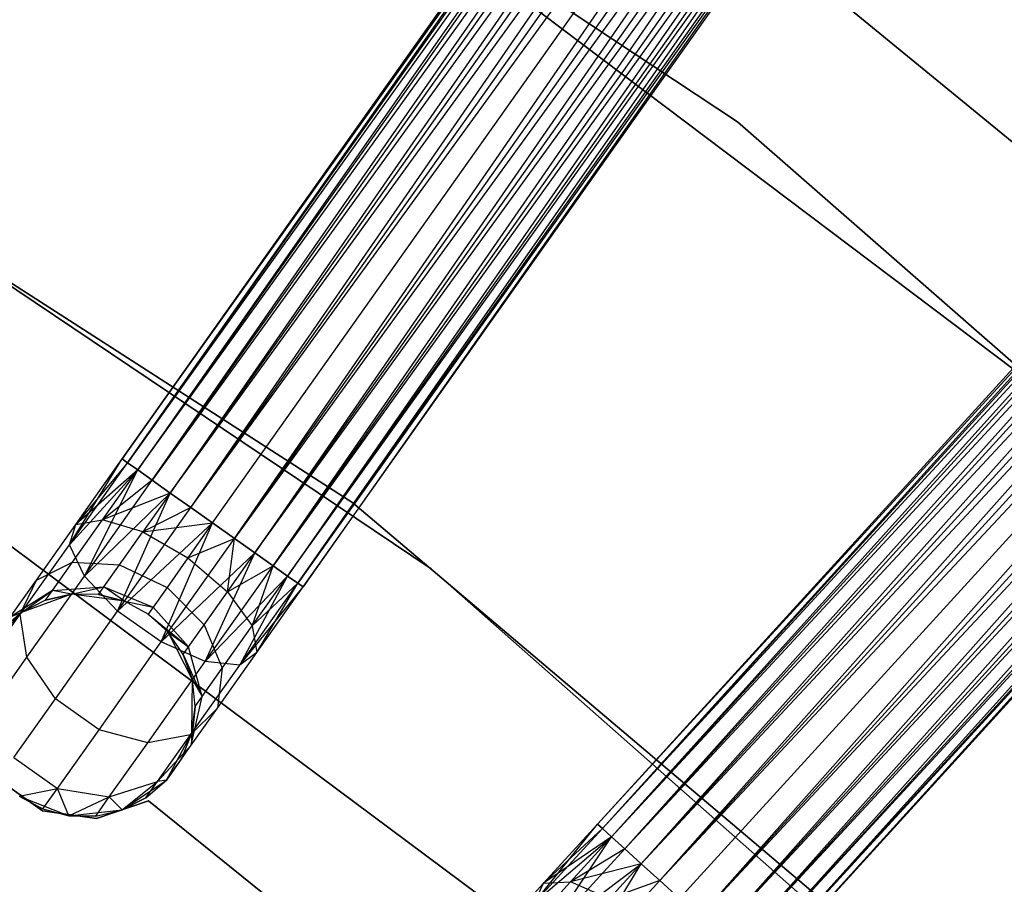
# Model space of a CAD drawing. Extents: x -91 to 92, y -91 to 92.
# Tile 287 of 319: x 23.69 to 32.51, y 32.78 to 40.53. Entities that reach past the tile are written whole.
import ezdxf

# ---------------------------------------------------------------- set-up
doc = ezdxf.new("R2010")
doc.units = 0
doc.header["$LTSCALE"] = 25.4
doc.layers.get('0').update_dxf_attribs({"linetype": 'CONTINUOUS'})

# ---------------------------------------------------------------- blocks, each defined once
blk = doc.blocks.new('NL2500012258_STL_2')
at = {"color": 0}
for p, q in [((127.9733, 51.8787, 177.3795), (116.8512, 36.1669, 177.6205)), ((116.8512, 36.1669, 177.3795), (127.9733, 51.8787, 177.3795)), ((127.9733, 51.8787, 177.3795), (116.8512, 36.1669, 177.6205)), ((116.8512, 36.1669, 177.3795), (127.9733, 51.8787, 177.3795)), ((116.8512, 36.1669, 177.6205), (128.0204, 51.8454, 177.8546)), ((116.8512, 36.1669, 177.6205), (128.0204, 51.8454, 177.8546)), ((116.8982, 36.1336, 177.1454), (127.9733, 51.8787, 177.3795)), ((116.8982, 36.1336, 177.1454), (127.9733, 51.8787, 177.3795)), ((116.8982, 36.1336, 177.8546), (128.0204, 51.8454, 177.8546)), ((116.8982, 36.1336, 177.8546), (128.0204, 51.8454, 177.8546)), ((128.0204, 51.8454, 177.8546), (116.9897, 36.0689, 178.0681)), ((128.0204, 51.8454, 177.8546), (116.9897, 36.0689, 178.0681)), ((128.1118, 51.7807, 176.9319), (116.8982, 36.1336, 177.1454)), ((128.1118, 51.7807, 176.9319), (116.8982, 36.1336, 177.1454)), ((116.9897, 36.0689, 176.9319), (128.1118, 51.7807, 176.9319)), ((116.9897, 36.0689, 176.9319), (128.1118, 51.7807, 176.9319)), ((117.1202, 35.9765, 176.7515), (128.1118, 51.7807, 176.9319)), ((117.1202, 35.9765, 176.7515), (128.1118, 51.7807, 176.9319)), ((116.9897, 36.0689, 178.0681), (128.2423, 51.6883, 178.2485)), ((116.9897, 36.0689, 178.0681), (128.2423, 51.6883, 178.2485)), ((117.1202, 35.9765, 178.2485), (128.2423, 51.6883, 178.2485)), ((117.1202, 35.9765, 178.2485), (128.2423, 51.6883, 178.2485)), ((128.2423, 51.6883, 178.2485), (117.2821, 35.8619, 178.3855)), ((128.2423, 51.6883, 178.2485), (117.2821, 35.8619, 178.3855)), ((128.4043, 51.5737, 176.6145), (117.1202, 35.9765, 176.7515)), ((128.4043, 51.5737, 176.6145), (117.1202, 35.9765, 176.7515)), ((117.2821, 35.8619, 176.6145), (128.4043, 51.5737, 176.6145)), ((117.2821, 35.8619, 176.6145), (128.4043, 51.5737, 176.6145)), ((117.4661, 35.7316, 176.5291), (128.4043, 51.5737, 176.6145)), ((117.4661, 35.7316, 176.5291), (128.4043, 51.5737, 176.6145)), ((117.2821, 35.8619, 178.3855), (128.5882, 51.4434, 178.4709)), ((117.2821, 35.8619, 178.3855), (128.5882, 51.4434, 178.4709)), ((117.4661, 35.7316, 178.4709), (128.5882, 51.4434, 178.4709)), ((117.4661, 35.7316, 178.4709), (128.5882, 51.4434, 178.4709)), ((117.4661, 35.7316, 176.5291), (128.7836, 51.3052, 176.5)), ((117.4661, 35.7316, 176.5291), (128.7836, 51.3052, 176.5)), ((117.6614, 35.5934, 178.5), (128.7836, 51.3052, 178.5)), ((117.6614, 35.5934, 178.5), (128.7836, 51.3052, 178.5)), ((117.6614, 35.5934, 176.5), (128.7836, 51.3052, 176.5)), ((117.6614, 35.5934, 176.5), (128.7836, 51.3052, 176.5)), ((117.8567, 35.4551, 176.5291), (128.7836, 51.3052, 176.5)), ((117.8567, 35.4551, 176.5291), (128.7836, 51.3052, 176.5)), ((117.8567, 35.4551, 178.4709), (128.9789, 51.1669, 178.4709)), ((117.8567, 35.4551, 178.4709), (128.9789, 51.1669, 178.4709)), ((128.9789, 51.1669, 178.4709), (118.0407, 35.3249, 178.3855)), ((128.9789, 51.1669, 178.4709), (118.0407, 35.3249, 178.3855)), ((129.1629, 51.0366, 176.6145), (117.8567, 35.4551, 176.5291)), ((129.1629, 51.0366, 176.6145), (117.8567, 35.4551, 176.5291)), ((118.0407, 35.3249, 176.6145), (129.1629, 51.0366, 176.6145)), ((118.0407, 35.3249, 176.6145), (129.1629, 51.0366, 176.6145)), ((118.2026, 35.2102, 176.7515), (129.1629, 51.0366, 176.6145)), ((118.2026, 35.2102, 176.7515), (129.1629, 51.0366, 176.6145)), ((118.0407, 35.3249, 178.3855), (129.3248, 50.922, 178.2485)), ((118.0407, 35.3249, 178.3855), (129.3248, 50.922, 178.2485)), ((118.2026, 35.2102, 178.2485), (129.3248, 50.922, 178.2485)), ((118.2026, 35.2102, 178.2485), (129.3248, 50.922, 178.2485)), ((129.3248, 50.922, 178.2485), (118.3331, 35.1179, 178.0681)), ((129.3248, 50.922, 178.2485), (118.3331, 35.1179, 178.0681)), ((129.4553, 50.8297, 176.9319), (118.2026, 35.2102, 176.7515)), ((129.4553, 50.8297, 176.9319), (118.2026, 35.2102, 176.7515)), ((118.3331, 35.1179, 176.9319), (129.4553, 50.8297, 176.9319)), ((118.3331, 35.1179, 176.9319), (129.4553, 50.8297, 176.9319)), ((118.4246, 35.0531, 177.1454), (129.4553, 50.8297, 176.9319)), ((118.4246, 35.0531, 177.1454), (129.4553, 50.8297, 176.9319)), ((118.3331, 35.1179, 178.0681), (129.5467, 50.7649, 177.8546)), ((118.3331, 35.1179, 178.0681), (129.5467, 50.7649, 177.8546)), ((118.4246, 35.0531, 177.8546), (129.5467, 50.7649, 177.8546)), ((118.4246, 35.0531, 177.8546), (129.5467, 50.7649, 177.8546)), ((129.5467, 50.7649, 177.8546), (118.4716, 35.0198, 177.6205)), ((129.5467, 50.7649, 177.8546), (118.4716, 35.0198, 177.6205)), ((129.5938, 50.7316, 177.3795), (118.4246, 35.0531, 177.1454)), ((129.5938, 50.7316, 177.3795), (118.4246, 35.0531, 177.1454)), ((118.4716, 35.0198, 177.3795), (129.5938, 50.7316, 177.3795)), ((118.4716, 35.0198, 177.6205), (129.5938, 50.7316, 177.3795)), ((118.4716, 35.0198, 177.6205), (129.5938, 50.7316, 177.3795)), ((118.4716, 35.0198, 177.3795), (129.5938, 50.7316, 177.3795)), ((134.0802, 47.1214, 177.3795), (121.1115, 32.8955, 177.6205)), ((121.1115, 32.8955, 177.3795), (134.0802, 47.1214, 177.3795)), ((134.0802, 47.1214, 177.3795), (121.1115, 32.8955, 177.6205)), ((121.1115, 32.8955, 177.3795), (134.0802, 47.1214, 177.3795)), ((121.1115, 32.8955, 177.6205), (134.1228, 47.0825, 177.8546)), ((121.1115, 32.8955, 177.6205), (134.1228, 47.0825, 177.8546)), ((121.1542, 32.8566, 177.1454), (134.0802, 47.1214, 177.3795)), ((121.1542, 32.8566, 177.1454), (134.0802, 47.1214, 177.3795)), ((121.1542, 32.8566, 177.8546), (134.1228, 47.0825, 177.8546)), ((121.1542, 32.8566, 177.8546), (134.1228, 47.0825, 177.8546)), ((134.1228, 47.0825, 177.8546), (121.237, 32.7812, 178.0681)), ((134.1228, 47.0825, 177.8546), (121.237, 32.7812, 178.0681)), ((134.2056, 47.0071, 176.9319), (121.1542, 32.8566, 177.1454)), ((134.2056, 47.0071, 176.9319), (121.1542, 32.8566, 177.1454)), ((121.237, 32.7812, 176.9319), (134.2056, 47.0071, 176.9319)), ((121.237, 32.7812, 176.9319), (134.2056, 47.0071, 176.9319)), ((121.3551, 32.6735, 176.7515), (134.2056, 47.0071, 176.9319)), ((121.3551, 32.6735, 176.7515), (134.2056, 47.0071, 176.9319)), ((121.237, 32.7812, 178.0681), (134.3237, 46.8994, 178.2485)), ((121.237, 32.7812, 178.0681), (134.3237, 46.8994, 178.2485)), ((121.3551, 32.6735, 178.2485), (134.3237, 46.8994, 178.2485)), ((121.3551, 32.6735, 178.2485), (134.3237, 46.8994, 178.2485)), ((134.3237, 46.8994, 178.2485), (121.5017, 32.5398, 178.3855)), ((134.3237, 46.8994, 178.2485), (121.5017, 32.5398, 178.3855)), ((134.4704, 46.7657, 176.6145), (121.3551, 32.6735, 176.7515)), ((134.4704, 46.7657, 176.6145), (121.3551, 32.6735, 176.7515)), ((121.5017, 32.5398, 176.6145), (134.4704, 46.7657, 176.6145)), ((121.5017, 32.5398, 176.6145), (134.4704, 46.7657, 176.6145)), ((121.6683, 32.3879, 176.5291), (134.4704, 46.7657, 176.6145)), ((121.6683, 32.3879, 176.5291), (134.4704, 46.7657, 176.6145)), ((121.5017, 32.5398, 178.3855), (134.6369, 46.6139, 178.4709)), ((121.5017, 32.5398, 178.3855), (134.6369, 46.6139, 178.4709)), ((121.6683, 32.3879, 178.4709), (134.6369, 46.6139, 178.4709)), ((121.6683, 32.3879, 178.4709), (134.6369, 46.6139, 178.4709)), ((121.6683, 32.3879, 176.5291), (134.8138, 46.4526, 176.5)), ((121.6683, 32.3879, 176.5291), (134.8138, 46.4526, 176.5)), ((121.8452, 32.2267, 178.5), (134.8138, 46.4526, 178.5)), ((121.8452, 32.2267, 178.5), (134.8138, 46.4526, 178.5)), ((121.8452, 32.2267, 176.5), (134.8138, 46.4526, 176.5)), ((121.8452, 32.2267, 176.5), (134.8138, 46.4526, 176.5)), ((122.022, 32.0655, 176.5291), (134.8138, 46.4526, 176.5)), ((122.022, 32.0655, 176.5291), (134.8138, 46.4526, 176.5)), ((122.022, 32.0655, 178.4709), (134.9907, 46.2914, 178.4709)), ((122.022, 32.0655, 178.4709), (134.9907, 46.2914, 178.4709)), ((134.9907, 46.2914, 178.4709), (122.1886, 31.9136, 178.3855)), ((134.9907, 46.2914, 178.4709), (122.1886, 31.9136, 178.3855)), ((135.1572, 46.1395, 176.6145), (122.022, 32.0655, 176.5291)), ((135.1572, 46.1395, 176.6145), (122.022, 32.0655, 176.5291)), ((122.1886, 31.9136, 176.6145), (135.1572, 46.1395, 176.6145)), ((122.1886, 31.9136, 176.6145), (135.1572, 46.1395, 176.6145)), ((122.3352, 31.78, 176.7515), (135.1572, 46.1395, 176.6145)), ((122.3352, 31.78, 176.7515), (135.1572, 46.1395, 176.6145)), ((122.1886, 31.9136, 178.3855), (135.3038, 46.0059, 178.2485)), ((122.1886, 31.9136, 178.3855), (135.3038, 46.0059, 178.2485)), ((122.3352, 31.78, 178.2485), (135.3038, 46.0059, 178.2485)), ((122.3352, 31.78, 178.2485), (135.3038, 46.0059, 178.2485)), ((135.3038, 46.0059, 178.2485), (122.4533, 31.6723, 178.0681)), ((135.3038, 46.0059, 178.2485), (122.4533, 31.6723, 178.0681)), ((135.422, 45.8982, 176.9319), (122.3352, 31.78, 176.7515)), ((135.422, 45.8982, 176.9319), (122.3352, 31.78, 176.7515)), ((122.4533, 31.6723, 176.9319), (135.422, 45.8982, 176.9319)), ((122.4533, 31.6723, 176.9319), (135.422, 45.8982, 176.9319)), ((122.5361, 31.5968, 177.1454), (135.422, 45.8982, 176.9319)), ((122.5361, 31.5968, 177.1454), (135.422, 45.8982, 176.9319)), ((122.4533, 31.6723, 178.0681), (135.5048, 45.8227, 177.8546)), ((122.4533, 31.6723, 178.0681), (135.5048, 45.8227, 177.8546)), ((122.5361, 31.5968, 177.8546), (135.5048, 45.8227, 177.8546)), ((122.5361, 31.5968, 177.8546), (135.5048, 45.8227, 177.8546)), ((135.5048, 45.8227, 177.8546), (122.5788, 31.5579, 177.6205)), ((135.5048, 45.8227, 177.8546), (122.5788, 31.5579, 177.6205)), ((135.5474, 45.7838, 177.3795), (122.5361, 31.5968, 177.1454)), ((135.5474, 45.7838, 177.3795), (122.5361, 31.5968, 177.1454)), ((122.5788, 31.5579, 177.3795), (135.5474, 45.7838, 177.3795)), ((122.5788, 31.5579, 177.6205), (135.5474, 45.7838, 177.3795)), ((122.5788, 31.5579, 177.6205), (135.5474, 45.7838, 177.3795)), ((122.5788, 31.5579, 177.3795), (135.5474, 45.7838, 177.3795)), ((122.3652, 39.1887, 20), (116.8742, 42.8248, 20)), ((116.8742, 42.8248, 26.5), (122.3652, 39.1887, 26.5)), ((116.8742, 42.8248, 26.5), (122.3652, 39.1887, 26.5)), ((122.3652, 39.1887, 20), (116.8742, 42.8248, 20)), ((122.0234, 41.3062, 20), (127.1629, 37.0941, 20)), ((127.1629, 37.0941, 26.5), (122.0234, 41.3062, 26.5)), ((122.0234, 41.3062, 20), (127.1629, 37.0941, 20)), ((127.1629, 37.0941, 26.5), (122.0234, 41.3062, 26.5)), ((124.8536, 36.9594, 19), (119.1262, 41.2818, 19)), ((119.1262, 41.2818, 20), (124.8536, 36.9594, 20)), ((119.1262, 41.2818, 20), (124.8536, 36.9594, 20)), ((124.8536, 36.9594, 19), (119.1262, 41.2818, 19)), ((127.3225, 34.8532, 20), (122.3652, 39.1887, 20)), ((122.3652, 39.1887, 26.5), (127.3225, 34.8532, 26.5)), ((122.3652, 39.1887, 26.5), (127.3225, 34.8532, 26.5)), ((122.3652, 39.1887, 26.5), (122.3652, 39.1887, 20)), ((127.3225, 34.8532, 20), (122.3652, 39.1887, 20)), ((122.3652, 39.1887, 26.5), (122.3652, 39.1887, 20)), ((118.918, 35.7749, 186), (114.0213, 38.9221, 186)), ((114.0213, 38.9221, 187), (118.918, 35.7749, 187)), ((118.918, 35.7749, 186), (114.0213, 38.9221, 186)), ((114.0213, 38.9221, 187), (118.918, 35.7749, 187)), ((119.6193, 35.1824, 186), (114.7939, 38.4262, 186)), ((114.7939, 38.4262, 178.5), (119.6193, 35.1824, 178.5)), ((119.6193, 35.1824, 186), (114.7939, 38.4262, 186)), ((114.7939, 38.4262, 178.5), (119.6193, 35.1824, 178.5)), ((116.3776, 35.3981, 177.3246), (116.8512, 36.1669, 177.3795)), ((116.3776, 35.3981, 177.3246), (116.8512, 36.1669, 177.3795)), ((116.3776, 35.3981, 177.3246), (116.8982, 36.1336, 177.1454)), ((116.3776, 35.3981, 177.3246), (116.8982, 36.1336, 177.1454)), ((116.4356, 35.5799, 177.7636), (116.8512, 36.1669, 177.3795)), ((116.4356, 35.5799, 177.7636), (116.8512, 36.1669, 177.6205)), ((116.4356, 35.5799, 177.7636), (116.8512, 36.1669, 177.3795)), ((116.4356, 35.5799, 177.7636), (116.8512, 36.1669, 177.6205)), ((116.8982, 36.1336, 177.8546), (116.4356, 35.5799, 177.7636)), ((116.8982, 36.1336, 177.8546), (116.4356, 35.5799, 177.7636)), ((116.8512, 36.1669, 177.3795), (116.8982, 36.1336, 177.1454)), ((116.8982, 36.1336, 177.8546), (116.8512, 36.1669, 177.6205)), ((116.8982, 36.1336, 177.8546), (116.8512, 36.1669, 177.6205)), ((116.8512, 36.1669, 177.3795), (116.8982, 36.1336, 177.1454)), ((116.8982, 36.1336, 177.1454), (116.9897, 36.0689, 176.9319)), ((116.9897, 36.0689, 178.0681), (116.8982, 36.1336, 177.8546)), ((116.9897, 36.0689, 178.0681), (116.8982, 36.1336, 177.8546)), ((116.8982, 36.1336, 177.1454), (116.9897, 36.0689, 176.9319)), ((116.3776, 35.3981, 177.3246), (116.9897, 36.0689, 176.9319)), ((116.3776, 35.3981, 177.3246), (116.9897, 36.0689, 176.9319)), ((116.9897, 36.0689, 178.0681), (116.4356, 35.5799, 177.7636)), ((116.9897, 36.0689, 178.0681), (116.4356, 35.5799, 177.7636)), ((116.5125, 35.118, 176.9607), (116.9897, 36.0689, 176.9319)), ((116.5125, 35.118, 176.9607), (116.9897, 36.0689, 176.9319)), ((116.6731, 35.6216, 178.1771), (116.9897, 36.0689, 178.0681)), ((116.6731, 35.6216, 178.1771), (116.9897, 36.0689, 178.0681)), ((116.9897, 36.0689, 176.9319), (117.1202, 35.9765, 176.7515)), ((117.1202, 35.9765, 178.2485), (116.9897, 36.0689, 178.0681)), ((117.1202, 35.9765, 178.2485), (116.9897, 36.0689, 178.0681)), ((116.9897, 36.0689, 176.9319), (117.1202, 35.9765, 176.7515)), ((116.5125, 35.118, 176.9607), (117.1202, 35.9765, 176.7515)), ((116.5125, 35.118, 176.9607), (117.1202, 35.9765, 176.7515)), ((117.1202, 35.9765, 178.2485), (116.6731, 35.6216, 178.1771)), ((117.1202, 35.9765, 178.2485), (116.6731, 35.6216, 178.1771)), ((117.1202, 35.9765, 176.7515), (117.2821, 35.8619, 176.6145)), ((117.2821, 35.8619, 178.3855), (117.1202, 35.9765, 178.2485)), ((117.2821, 35.8619, 178.3855), (117.1202, 35.9765, 178.2485)), ((117.1202, 35.9765, 176.7515), (117.2821, 35.8619, 176.6145)), ((116.5125, 35.118, 176.9607), (117.2821, 35.8619, 176.6145)), ((116.5125, 35.118, 176.9607), (117.2821, 35.8619, 176.6145)), ((117.2821, 35.8619, 178.3855), (116.6731, 35.6216, 178.1771)), ((117.2821, 35.8619, 178.3855), (116.6731, 35.6216, 178.1771)), ((116.8092, 34.8037, 176.7552), (117.2821, 35.8619, 176.6145)), ((116.8092, 34.8037, 176.7552), (117.2821, 35.8619, 176.6145)), ((117.2821, 35.8619, 178.3855), (117.0357, 35.5137, 178.4703)), ((117.2821, 35.8619, 178.3855), (117.0357, 35.5137, 178.4703)), ((117.2821, 35.8619, 176.6145), (117.4661, 35.7316, 176.5291)), ((117.4661, 35.7316, 178.4709), (117.2821, 35.8619, 178.3855)), ((117.4661, 35.7316, 178.4709), (117.2821, 35.8619, 178.3855)), ((117.2821, 35.8619, 176.6145), (117.4661, 35.7316, 176.5291)), ((123.362, 32.0154, 186), (118.918, 35.7749, 186)), ((118.918, 35.7749, 186), (118.918, 35.7749, 187)), ((118.918, 35.7749, 187), (123.362, 32.0154, 187)), ((118.918, 35.7749, 186), (118.918, 35.7749, 187)), ((123.362, 32.0154, 186), (118.918, 35.7749, 186)), ((118.918, 35.7749, 187), (123.362, 32.0154, 187)), ((116.8092, 34.8037, 176.7552), (117.4661, 35.7316, 176.5291)), ((116.8092, 34.8037, 176.7552), (117.4661, 35.7316, 176.5291)), ((117.4661, 35.7316, 178.4709), (117.0357, 35.5137, 178.4703)), ((117.4661, 35.7316, 178.4709), (117.0357, 35.5137, 178.4703)), ((117.4661, 35.7316, 176.5291), (117.6614, 35.5934, 176.5)), ((117.6614, 35.5934, 178.5), (117.4661, 35.7316, 178.4709)), ((117.6614, 35.5934, 178.5), (117.4661, 35.7316, 178.4709)), ((117.4661, 35.7316, 176.5291), (117.6614, 35.5934, 176.5)), ((115.5023, 35.6464, 186), (120.0487, 32.2572, 186)), ((120.0487, 32.2572, 178.5), (115.5023, 35.6464, 178.5)), ((120.0487, 32.2572, 178.5), (115.5023, 35.6464, 178.5)), ((115.5023, 35.6464, 186), (120.0487, 32.2572, 186)), ((116.0833, 35.0822, 178.171), (116.4356, 35.5799, 177.7636)), ((116.0833, 35.0822, 178.171), (116.4356, 35.5799, 177.7636)), ((116.3776, 35.3981, 177.3246), (116.4356, 35.5799, 177.7636)), ((116.3776, 35.3981, 177.3246), (116.4356, 35.5799, 177.7636)), ((116.4047, 35.2424, 178.4875), (116.6731, 35.6216, 178.1771)), ((116.4047, 35.2424, 178.4875), (116.6731, 35.6216, 178.1771)), ((116.4356, 35.5799, 177.7636), (116.6731, 35.6216, 178.1771)), ((116.4356, 35.5799, 177.7636), (116.6731, 35.6216, 178.1771)), ((117.0357, 35.5137, 178.4703), (116.6731, 35.6216, 178.1771)), ((117.0357, 35.5137, 178.4703), (116.6731, 35.6216, 178.1771)), ((116.8092, 34.8037, 176.7552), (117.6614, 35.5934, 176.5)), ((116.8092, 34.8037, 176.7552), (117.6614, 35.5934, 176.5)), ((117.0357, 35.5137, 178.4703), (117.6614, 35.5934, 178.5)), ((117.0357, 35.5137, 178.4703), (117.6614, 35.5934, 178.5)), ((117.1998, 34.5271, 176.7552), (117.6614, 35.5934, 176.5)), ((117.1998, 34.5271, 176.7552), (117.6614, 35.5934, 176.5)), ((117.6614, 35.5934, 178.5), (117.4403, 35.281, 178.5761)), ((117.6614, 35.5934, 178.5), (117.4403, 35.281, 178.5761)), ((117.8567, 35.4551, 178.4709), (117.6614, 35.5934, 178.5)), ((117.6614, 35.5934, 176.5), (117.8567, 35.4551, 176.5291)), ((117.8567, 35.4551, 178.4709), (117.6614, 35.5934, 178.5)), ((117.6614, 35.5934, 176.5), (117.8567, 35.4551, 176.5291)), ((116.8268, 35.2186, 178.7119), (117.0357, 35.5137, 178.4703)), ((116.8268, 35.2186, 178.7119), (117.0357, 35.5137, 178.4703)), ((117.0357, 35.5137, 178.4703), (117.4403, 35.281, 178.5761)), ((117.0357, 35.5137, 178.4703), (117.4403, 35.281, 178.5761)), ((115.9363, 34.7747, 177.835), (116.3776, 35.3981, 177.3246)), ((115.9363, 34.7747, 177.835), (116.3776, 35.3981, 177.3246)), ((116.5125, 35.118, 176.9607), (116.3776, 35.3981, 177.3246)), ((116.5125, 35.118, 176.9607), (116.3776, 35.3981, 177.3246)), ((117.1998, 34.5271, 176.7552), (117.8567, 35.4551, 176.5291)), ((117.1998, 34.5271, 176.7552), (117.8567, 35.4551, 176.5291)), ((117.4403, 35.281, 178.5761), (117.8567, 35.4551, 178.4709)), ((117.4403, 35.281, 178.5761), (117.8567, 35.4551, 178.4709)), ((117.7943, 34.9767, 178.4703), (117.8567, 35.4551, 178.4709)), ((117.7943, 34.9767, 178.4703), (117.8567, 35.4551, 178.4709)), ((118.0407, 35.3249, 178.3855), (117.8567, 35.4551, 178.4709)), ((117.8567, 35.4551, 176.5291), (118.0407, 35.3249, 176.6145)), ((117.8567, 35.4551, 176.5291), (118.0407, 35.3249, 176.6145)), ((118.0407, 35.3249, 178.3855), (117.8567, 35.4551, 178.4709)), ((117.1998, 34.5271, 176.7552), (118.0407, 35.3249, 176.6145)), ((117.1998, 34.5271, 176.7552), (118.0407, 35.3249, 176.6145)), ((117.5949, 34.3517, 176.9607), (118.0407, 35.3249, 176.6145)), ((117.5949, 34.3517, 176.9607), (118.0407, 35.3249, 176.6145)), ((117.7943, 34.9767, 178.4703), (118.0407, 35.3249, 178.3855)), ((117.7943, 34.9767, 178.4703), (118.0407, 35.3249, 178.3855)), ((118.2026, 35.2102, 178.2485), (118.0407, 35.3249, 178.3855)), ((118.0407, 35.3249, 176.6145), (118.2026, 35.2102, 176.7515)), ((118.0407, 35.3249, 176.6145), (118.2026, 35.2102, 176.7515)), ((118.2026, 35.2102, 178.2485), (118.0407, 35.3249, 178.3855)), ((116.0833, 35.0822, 178.171), (116.4047, 35.2424, 178.4875)), ((116.0833, 35.0822, 178.171), (116.4047, 35.2424, 178.4875)), ((116.2253, 34.9891, 178.952), (116.4047, 35.2424, 178.4875)), ((116.2253, 34.9891, 178.952), (116.4047, 35.2424, 178.4875)), ((116.4047, 35.2424, 178.4875), (116.8268, 35.2186, 178.7119)), ((116.4047, 35.2424, 178.4875), (116.8268, 35.2186, 178.7119)), ((116.6872, 35.0214, 179.0735), (116.8268, 35.2186, 178.7119)), ((116.6872, 35.0214, 179.0735), (116.8268, 35.2186, 178.7119)), ((116.8268, 35.2186, 178.7119), (117.2529, 35.0162, 178.7929)), ((116.8268, 35.2186, 178.7119), (117.2529, 35.0162, 178.7929)), ((117.4403, 35.281, 178.5761), (117.2529, 35.0162, 178.7929)), ((117.4403, 35.281, 178.5761), (117.2529, 35.0162, 178.7929)), ((117.4403, 35.281, 178.5761), (117.7943, 34.9767, 178.4703)), ((117.4403, 35.281, 178.5761), (117.7943, 34.9767, 178.4703)), ((117.5949, 34.3517, 176.9607), (118.2026, 35.2102, 176.7515)), ((117.5949, 34.3517, 176.9607), (118.2026, 35.2102, 176.7515)), ((117.7943, 34.9767, 178.4703), (118.2026, 35.2102, 178.2485)), ((117.7943, 34.9767, 178.4703), (118.2026, 35.2102, 178.2485)), ((118.0165, 34.6706, 178.1771), (118.2026, 35.2102, 178.2485)), ((118.0165, 34.6706, 178.1771), (118.2026, 35.2102, 178.2485)), ((118.3331, 35.1179, 178.0681), (118.2026, 35.2102, 178.2485)), ((118.2026, 35.2102, 176.7515), (118.3331, 35.1179, 176.9319)), ((118.2026, 35.2102, 176.7515), (118.3331, 35.1179, 176.9319)), ((118.3331, 35.1179, 178.0681), (118.2026, 35.2102, 178.2485)), ((123.98, 31.3365, 186), (119.6193, 35.1824, 186)), ((119.6193, 35.1824, 178.5), (123.98, 31.3365, 178.5)), ((119.6193, 35.1824, 186), (119.6193, 35.1824, 178.5)), ((123.98, 31.3365, 186), (119.6193, 35.1824, 186)), ((119.6193, 35.1824, 178.5), (123.98, 31.3365, 178.5)), ((119.6193, 35.1824, 186), (119.6193, 35.1824, 178.5)), ((115.8479, 34.7497, 178.7808), (116.0833, 35.0822, 178.171)), ((115.8479, 34.7497, 178.7808), (116.0833, 35.0822, 178.171)), ((115.9363, 34.7747, 177.835), (116.0833, 35.0822, 178.171)), ((115.9363, 34.7747, 177.835), (116.0833, 35.0822, 178.171)), ((115.9973, 34.3902, 177.5565), (116.5125, 35.118, 176.9607)), ((115.9973, 34.3902, 177.5565), (116.5125, 35.118, 176.9607)), ((116.8092, 34.8037, 176.7552), (116.5125, 35.118, 176.9607)), ((116.8092, 34.8037, 176.7552), (116.5125, 35.118, 176.9607)), ((117.5949, 34.3517, 176.9607), (118.3331, 35.1179, 176.9319)), ((117.5949, 34.3517, 176.9607), (118.3331, 35.1179, 176.9319)), ((117.9039, 34.3177, 177.3246), (118.3331, 35.1179, 176.9319)), ((117.9039, 34.3177, 177.3246), (118.3331, 35.1179, 176.9319)), ((117.9039, 34.3177, 177.3246), (118.4246, 35.0531, 177.1454)), ((117.9039, 34.3177, 177.3246), (118.4246, 35.0531, 177.1454)), ((118.0165, 34.6706, 178.1771), (118.3331, 35.1179, 178.0681)), ((118.0165, 34.6706, 178.1771), (118.3331, 35.1179, 178.0681)), ((118.0165, 34.6706, 178.1771), (118.4246, 35.0531, 177.8546)), ((118.0165, 34.6706, 178.1771), (118.4246, 35.0531, 177.8546)), ((118.0561, 34.4328, 177.7636), (118.4246, 35.0531, 177.8546)), ((118.0561, 34.4328, 177.7636), (118.4246, 35.0531, 177.8546)), ((118.4246, 35.0531, 177.8546), (118.3331, 35.1179, 178.0681)), ((118.3331, 35.1179, 176.9319), (118.4246, 35.0531, 177.1454)), ((118.3331, 35.1179, 176.9319), (118.4246, 35.0531, 177.1454)), ((118.4246, 35.0531, 177.8546), (118.3331, 35.1179, 178.0681)), ((118.4716, 35.0198, 177.6205), (118.4246, 35.0531, 177.8546)), ((118.4246, 35.0531, 177.1454), (118.4716, 35.0198, 177.3795)), ((118.4246, 35.0531, 177.1454), (118.4716, 35.0198, 177.3795)), ((118.4716, 35.0198, 177.6205), (118.4246, 35.0531, 177.8546)), ((116.2253, 34.9891, 178.952), (115.8479, 34.7497, 178.7808)), ((116.2253, 34.9891, 178.952), (115.8479, 34.7497, 178.7808)), ((115.9476, 34.7906, 179.5), (116.2253, 34.9891, 178.952)), ((115.9476, 34.7906, 179.5), (116.2253, 34.9891, 178.952)), ((116.3971, 34.955, 185), (115.9476, 34.7906, 185)), ((116.3971, 34.955, 185), (115.9476, 34.7906, 185)), ((116.1624, 34.9001, 179.5), (116.2253, 34.9891, 178.952)), ((116.1624, 34.9001, 179.5), (116.2253, 34.9891, 178.952)), ((116.3971, 34.955, 179.5), (116.1624, 34.9001, 179.5)), ((116.1624, 34.9001, 179.5), (116.3971, 34.955, 185)), ((116.1624, 34.9001, 179.5), (116.3971, 34.955, 185)), ((116.3971, 34.955, 179.5), (116.1624, 34.9001, 179.5)), ((116.2253, 34.9891, 178.952), (116.6872, 35.0214, 179.0735)), ((116.2253, 34.9891, 178.952), (116.6872, 35.0214, 179.0735)), ((116.3971, 34.955, 179.5), (116.2253, 34.9891, 178.952)), ((116.3971, 34.955, 179.5), (116.2253, 34.9891, 178.952)), ((116.3971, 34.955, 179.5), (116.6872, 35.0214, 179.0735)), ((116.3971, 34.955, 179.5), (116.6872, 35.0214, 179.0735)), ((116.8715, 34.8917, 185), (116.3971, 34.955, 185)), ((116.6381, 34.9522, 179.5), (116.3971, 34.955, 185)), ((116.8715, 34.8917, 185), (116.3971, 34.955, 185)), ((116.6381, 34.9522, 179.5), (116.3971, 34.955, 179.5)), ((116.3971, 34.955, 179.5), (116.3971, 34.955, 185)), ((116.6381, 34.9522, 179.5), (116.3971, 34.955, 185)), ((116.3971, 34.955, 179.5), (116.3971, 34.955, 185)), ((116.6381, 34.9522, 179.5), (116.3971, 34.955, 179.5)), ((116.6381, 34.9522, 179.5), (116.6872, 35.0214, 179.0735)), ((116.6381, 34.9522, 179.5), (116.6872, 35.0214, 179.0735)), ((116.8715, 34.8917, 179.5), (116.6381, 34.9522, 179.5)), ((116.6381, 34.9522, 179.5), (116.8715, 34.8917, 185)), ((116.6381, 34.9522, 179.5), (116.8715, 34.8917, 185)), ((116.8715, 34.8917, 179.5), (116.6381, 34.9522, 179.5)), ((116.8715, 34.8917, 179.5), (116.6872, 35.0214, 179.0735)), ((116.6872, 35.0214, 179.0735), (117.1276, 34.8393, 179.1173)), ((116.6872, 35.0214, 179.0735), (117.1276, 34.8393, 179.1173)), ((116.8715, 34.8917, 179.5), (116.6872, 35.0214, 179.0735)), ((117.2529, 35.0162, 178.7929), (117.1276, 34.8393, 179.1173)), ((117.2529, 35.0162, 178.7929), (117.1276, 34.8393, 179.1173)), ((117.2529, 35.0162, 178.7929), (117.5854, 34.6816, 178.7119)), ((117.2529, 35.0162, 178.7929), (117.5854, 34.6816, 178.7119)), ((117.5854, 34.6816, 178.7119), (117.7943, 34.9767, 178.4703)), ((117.5854, 34.6816, 178.7119), (117.7943, 34.9767, 178.4703)), ((117.7943, 34.9767, 178.4703), (118.0165, 34.6706, 178.1771)), ((117.7943, 34.9767, 178.4703), (118.0165, 34.6706, 178.1771)), ((117.9039, 34.3177, 177.3246), (118.4716, 35.0198, 177.3795)), ((117.9039, 34.3177, 177.3246), (118.4716, 35.0198, 177.3795)), ((118.0561, 34.4328, 177.7636), (118.4716, 35.0198, 177.6205)), ((118.0561, 34.4328, 177.7636), (118.4716, 35.0198, 177.3795)), ((118.0561, 34.4328, 177.7636), (118.4716, 35.0198, 177.6205)), ((118.0561, 34.4328, 177.7636), (118.4716, 35.0198, 177.3795)), ((116.1624, 34.9001, 179.5), (115.9476, 34.7906, 185)), ((116.1624, 34.9001, 179.5), (115.9476, 34.7906, 179.5)), ((116.1624, 34.9001, 179.5), (115.9476, 34.7906, 185)), ((116.1624, 34.9001, 179.5), (115.9476, 34.7906, 179.5)), ((117.0836, 34.7772, 185), (116.8715, 34.8917, 185)), ((117.0836, 34.7772, 179.5), (116.8715, 34.8917, 179.5)), ((116.8715, 34.8917, 179.5), (116.8715, 34.8917, 185)), ((117.0836, 34.7772, 185), (116.8715, 34.8917, 185)), ((116.8715, 34.8917, 179.5), (116.8715, 34.8917, 185)), ((116.8715, 34.8917, 179.5), (117.1276, 34.8393, 179.1173)), ((116.8715, 34.8917, 179.5), (117.1276, 34.8393, 179.1173)), ((117.0836, 34.7772, 179.5), (116.8715, 34.8917, 179.5)), ((115.9476, 34.7906, 185), (115.626, 34.4361, 185)), ((115.9476, 34.7906, 185), (115.626, 34.4361, 185)), ((115.6414, 34.3581, 178.5989), (115.9363, 34.7747, 177.835)), ((115.6414, 34.3581, 178.5989), (115.9363, 34.7747, 177.835)), ((115.9476, 34.7906, 179.5), (115.7653, 34.6329, 179.5)), ((115.7653, 34.6329, 179.5), (115.9476, 34.7906, 185)), ((115.7653, 34.6329, 179.5), (115.9476, 34.7906, 185)), ((115.9476, 34.7906, 179.5), (115.7653, 34.6329, 179.5)), ((115.9476, 34.7906, 179.5), (115.8479, 34.7497, 178.7808)), ((115.9476, 34.7906, 179.5), (115.8479, 34.7497, 178.7808)), ((115.9973, 34.3902, 177.5565), (115.9363, 34.7747, 177.835)), ((115.9973, 34.3902, 177.5565), (115.9363, 34.7747, 177.835)), ((115.9476, 34.7906, 179.5), (115.9476, 34.7906, 185)), ((115.9476, 34.7906, 179.5), (115.9476, 34.7906, 185)), ((116.2523, 34.017, 177.3992), (116.8092, 34.8037, 176.7552)), ((116.2523, 34.017, 177.3992), (116.8092, 34.8037, 176.7552)), ((117.1998, 34.5271, 176.7552), (116.8092, 34.8037, 176.7552)), ((117.1998, 34.5271, 176.7552), (116.8092, 34.8037, 176.7552)), ((117.1276, 34.8393, 179.1173), (117.0836, 34.7772, 179.5)), ((117.1276, 34.8393, 179.1173), (117.0836, 34.7772, 179.5)), ((117.2622, 34.6152, 185), (117.0836, 34.7772, 185)), ((117.2622, 34.6152, 179.5), (117.0836, 34.7772, 179.5)), ((117.0836, 34.7772, 179.5), (117.0836, 34.7772, 185)), ((117.2622, 34.6152, 185), (117.0836, 34.7772, 185)), ((117.0836, 34.7772, 179.5), (117.0836, 34.7772, 185)), ((117.0836, 34.7772, 179.5), (117.4458, 34.4844, 179.0735)), ((117.2622, 34.6152, 179.5), (117.0836, 34.7772, 179.5)), ((117.0836, 34.7772, 179.5), (117.4458, 34.4844, 179.0735)), ((117.4458, 34.4844, 179.0735), (117.1276, 34.8393, 179.1173)), ((117.4458, 34.4844, 179.0735), (117.1276, 34.8393, 179.1173)), ((117.4458, 34.4844, 179.0735), (117.5854, 34.6816, 178.7119)), ((117.4458, 34.4844, 179.0735), (117.5854, 34.6816, 178.7119)), ((117.5854, 34.6816, 178.7119), (117.7481, 34.2914, 178.4875)), ((117.5854, 34.6816, 178.7119), (117.7481, 34.2914, 178.4875)), ((117.4796, 34.1888, 185), (117.2622, 34.6152, 185)), ((117.3968, 34.4152, 179.5), (117.2622, 34.6152, 185)), ((117.4796, 34.1888, 185), (117.2622, 34.6152, 185)), ((117.3968, 34.4152, 179.5), (117.2622, 34.6152, 185)), ((117.3968, 34.4152, 179.5), (117.2622, 34.6152, 179.5)), ((117.2622, 34.6152, 179.5), (117.2622, 34.6152, 185)), ((117.2622, 34.6152, 179.5), (117.2622, 34.6152, 185)), ((117.2622, 34.6152, 179.5), (117.4458, 34.4844, 179.0735)), ((117.2622, 34.6152, 179.5), (117.4458, 34.4844, 179.0735)), ((117.3968, 34.4152, 179.5), (117.2622, 34.6152, 179.5)), ((117.7481, 34.2914, 178.4875), (118.0165, 34.6706, 178.1771)), ((117.7481, 34.2914, 178.4875), (118.0165, 34.6706, 178.1771)), ((118.0165, 34.6706, 178.1771), (118.0561, 34.4328, 177.7636)), ((118.0165, 34.6706, 178.1771), (118.0561, 34.4328, 177.7636)), ((116.643, 33.7404, 177.3992), (117.1998, 34.5271, 176.7552)), ((116.643, 33.7404, 177.3992), (117.1998, 34.5271, 176.7552)), ((117.5949, 34.3517, 176.9607), (117.1998, 34.5271, 176.7552)), ((117.5949, 34.3517, 176.9607), (117.1998, 34.5271, 176.7552)), ((117.3968, 34.4152, 179.5), (117.4458, 34.4844, 179.0735)), ((117.3968, 34.4152, 179.5), (117.4458, 34.4844, 179.0735)), ((117.5688, 34.0381, 178.952), (117.4458, 34.4844, 179.0735)), ((117.5688, 34.0381, 178.952), (117.4458, 34.4844, 179.0735)), ((117.7038, 33.9351, 178.171), (118.0561, 34.4328, 177.7636)), ((117.7038, 33.9351, 178.171), (118.0561, 34.4328, 177.7636)), ((118.0561, 34.4328, 177.7636), (117.9039, 34.3177, 177.3246)), ((118.0561, 34.4328, 177.7636), (117.9039, 34.3177, 177.3246)), ((115.653, 33.9039, 178.4482), (115.9973, 34.3902, 177.5565)), ((115.653, 33.9039, 178.4482), (115.9973, 34.3902, 177.5565)), ((116.2523, 34.017, 177.3992), (115.9973, 34.3902, 177.5565)), ((116.2523, 34.017, 177.3992), (115.9973, 34.3902, 177.5565)), ((117.0797, 33.624, 177.5565), (117.5949, 34.3517, 176.9607)), ((117.0797, 33.624, 177.5565), (117.5949, 34.3517, 176.9607)), ((117.4796, 34.1888, 179.5), (117.3968, 34.4152, 179.5)), ((117.3968, 34.4152, 179.5), (117.4796, 34.1888, 185)), ((117.3968, 34.4152, 179.5), (117.4796, 34.1888, 185)), ((117.3968, 34.4152, 179.5), (117.5688, 34.0381, 178.952)), ((117.4796, 34.1888, 179.5), (117.3968, 34.4152, 179.5)), ((117.3968, 34.4152, 179.5), (117.5688, 34.0381, 178.952)), ((117.9039, 34.3177, 177.3246), (117.5949, 34.3517, 176.9607)), ((117.9039, 34.3177, 177.3246), (117.5949, 34.3517, 176.9607)), ((117.4626, 33.6942, 177.835), (117.9039, 34.3177, 177.3246)), ((117.4626, 33.6942, 177.835), (117.9039, 34.3177, 177.3246)), ((117.5688, 34.0381, 178.952), (117.7481, 34.2914, 178.4875)), ((117.5688, 34.0381, 178.952), (117.7481, 34.2914, 178.4875)), ((117.7481, 34.2914, 178.4875), (117.7038, 33.9351, 178.171)), ((117.7481, 34.2914, 178.4875), (117.7038, 33.9351, 178.171)), ((117.4739, 33.7102, 185), (117.4796, 34.1888, 185)), ((117.4739, 33.7102, 185), (117.4796, 34.1888, 185)), ((117.5058, 33.9491, 179.5), (117.4796, 34.1888, 185)), ((117.5058, 33.9491, 179.5), (117.4796, 34.1888, 179.5)), ((117.4796, 34.1888, 179.5), (117.4796, 34.1888, 185)), ((117.5058, 33.9491, 179.5), (117.4796, 34.1888, 185)), ((117.4796, 34.1888, 179.5), (117.4796, 34.1888, 185)), ((117.4796, 34.1888, 179.5), (117.5688, 34.0381, 178.952)), ((117.4796, 34.1888, 179.5), (117.5688, 34.0381, 178.952)), ((117.5058, 33.9491, 179.5), (117.4796, 34.1888, 179.5)), ((115.8802, 33.4913, 178.3631), (116.2523, 34.017, 177.3992)), ((115.8802, 33.4913, 178.3631), (116.2523, 34.017, 177.3992)), ((116.643, 33.7404, 177.3992), (116.2523, 34.017, 177.3992)), ((116.643, 33.7404, 177.3992), (116.2523, 34.017, 177.3992)), ((117.4684, 33.6026, 178.7808), (117.5688, 34.0381, 178.952)), ((117.4684, 33.6026, 178.7808), (117.5688, 34.0381, 178.952)), ((117.5058, 33.9491, 179.5), (117.5688, 34.0381, 178.952)), ((117.5058, 33.9491, 179.5), (117.5688, 34.0381, 178.952)), ((117.7038, 33.9351, 178.171), (117.4626, 33.6942, 177.835)), ((117.7038, 33.9351, 178.171), (117.4626, 33.6942, 177.835)), ((117.5058, 33.9491, 179.5), (117.4684, 33.6026, 178.7808)), ((117.5058, 33.9491, 179.5), (117.4684, 33.6026, 178.7808)), ((117.4684, 33.6026, 178.7808), (117.7038, 33.9351, 178.171)), ((117.4684, 33.6026, 178.7808), (117.7038, 33.9351, 178.171)), ((117.4739, 33.7102, 179.5), (117.5058, 33.9491, 179.5)), ((117.5058, 33.9491, 179.5), (117.4739, 33.7102, 185)), ((117.5058, 33.9491, 179.5), (117.4739, 33.7102, 185)), ((117.4739, 33.7102, 179.5), (117.5058, 33.9491, 179.5)), ((116.2709, 33.2148, 178.3631), (116.643, 33.7404, 177.3992)), ((116.2709, 33.2148, 178.3631), (116.643, 33.7404, 177.3992)), ((117.0797, 33.624, 177.5565), (116.643, 33.7404, 177.3992)), ((117.0797, 33.624, 177.5565), (116.643, 33.7404, 177.3992)), ((117.2465, 33.289, 185), (117.4739, 33.7102, 185)), ((117.2465, 33.289, 185), (117.4739, 33.7102, 185)), ((117.3857, 33.4858, 179.5), (117.4739, 33.7102, 185)), ((117.3857, 33.4858, 179.5), (117.4739, 33.7102, 179.5)), ((117.3857, 33.4858, 179.5), (117.4739, 33.7102, 185)), ((117.3857, 33.4858, 179.5), (117.4739, 33.7102, 179.5)), ((117.4739, 33.7102, 179.5), (117.4684, 33.6026, 178.7808)), ((117.4739, 33.7102, 179.5), (117.4684, 33.6026, 178.7808)), ((117.4739, 33.7102, 179.5), (117.4739, 33.7102, 185)), ((117.4739, 33.7102, 179.5), (117.4739, 33.7102, 185)), ((116.7355, 33.1377, 178.4482), (117.0797, 33.624, 177.5565)), ((116.7355, 33.1377, 178.4482), (117.0797, 33.624, 177.5565)), ((117.4626, 33.6942, 177.835), (117.0797, 33.624, 177.5565)), ((117.4626, 33.6942, 177.835), (117.0797, 33.624, 177.5565)), ((117.1677, 33.2776, 178.5989), (117.4626, 33.6942, 177.835)), ((117.1677, 33.2776, 178.5989), (117.4626, 33.6942, 177.835)), ((117.1677, 33.2776, 178.5989), (117.4684, 33.6026, 178.7808)), ((117.1677, 33.2776, 178.5989), (117.4684, 33.6026, 178.7808)), ((117.2465, 33.289, 179.5), (117.4684, 33.6026, 178.7808)), ((117.2465, 33.289, 179.5), (117.4684, 33.6026, 178.7808)), ((117.3857, 33.4858, 179.5), (117.4684, 33.6026, 178.7808)), ((117.3857, 33.4858, 179.5), (117.4684, 33.6026, 178.7808)), ((115.8802, 33.4913, 178.3631), (116.2709, 33.2148, 178.3631)), ((115.8802, 33.4913, 178.3631), (116.2709, 33.2148, 178.3631)), ((117.3857, 33.4858, 179.5), (117.2465, 33.289, 185)), ((117.3857, 33.4858, 179.5), (117.2465, 33.289, 185)), ((115.7355, 33.2982, 185), (116.1357, 33.0149, 185)), ((116.1357, 33.0149, 183), (115.7355, 33.2982, 183)), ((116.1357, 33.0149, 183), (115.7355, 33.2982, 183)), ((115.7355, 33.2982, 185), (116.1357, 33.0149, 185)), ((116.7355, 33.1377, 178.4482), (117.1677, 33.2776, 178.5989)), ((116.7355, 33.1377, 178.4482), (117.1677, 33.2776, 178.5989)), ((116.8494, 33.0218, 185), (117.2465, 33.289, 185)), ((116.8494, 33.0218, 185), (117.2465, 33.289, 185)), ((116.8494, 33.0218, 179.5), (117.1677, 33.2776, 178.5989)), ((116.8494, 33.0218, 179.5), (117.1677, 33.2776, 178.5989)), ((117.0641, 33.1313, 179.5), (117.2465, 33.289, 185)), ((117.0641, 33.1313, 179.5), (117.2465, 33.289, 179.5)), ((117.0641, 33.1313, 179.5), (117.2465, 33.289, 185)), ((117.0641, 33.1313, 179.5), (117.2465, 33.289, 179.5)), ((117.0641, 33.1313, 179.5), (117.1677, 33.2776, 178.5989)), ((117.0641, 33.1313, 179.5), (117.1677, 33.2776, 178.5989)), ((117.2465, 33.289, 179.5), (117.1677, 33.2776, 178.5989)), ((117.2465, 33.289, 179.5), (117.1677, 33.2776, 178.5989)), ((117.2465, 33.289, 179.5), (117.2465, 33.289, 185)), ((117.2465, 33.289, 179.5), (117.2465, 33.289, 185)), ((115.9281, 33.1448, 179.5), (116.2709, 33.2148, 178.3631)), ((115.9281, 33.1448, 179.5), (116.2709, 33.2148, 178.3631)), ((116.1402, 33.0302, 179.5), (116.2709, 33.2148, 178.3631)), ((116.1402, 33.0302, 179.5), (116.2709, 33.2148, 178.3631)), ((116.3736, 32.9698, 179.5), (116.2709, 33.2148, 178.3631)), ((116.2709, 33.2148, 178.3631), (116.7355, 33.1377, 178.4482)), ((116.3736, 32.9698, 179.5), (116.2709, 33.2148, 178.3631)), ((116.2709, 33.2148, 178.3631), (116.7355, 33.1377, 178.4482)), ((115.9281, 33.1448, 185), (116.3736, 32.9698, 185)), ((115.9281, 33.1448, 185), (116.3736, 32.9698, 185)), ((115.9281, 33.1448, 185), (116.1402, 33.0302, 179.5)), ((115.9281, 33.1448, 179.5), (116.1402, 33.0302, 179.5)), ((115.9281, 33.1448, 185), (116.1402, 33.0302, 179.5)), ((115.9281, 33.1448, 179.5), (116.1402, 33.0302, 179.5)), ((116.3736, 32.9698, 179.5), (116.7355, 33.1377, 178.4482)), ((116.3736, 32.9698, 179.5), (116.7355, 33.1377, 178.4482)), ((116.6146, 32.9669, 179.5), (116.7355, 33.1377, 178.4482)), ((116.6146, 32.9669, 179.5), (116.7355, 33.1377, 178.4482)), ((116.6211, 32.9442, 185), (117.0855, 33.1017, 185)), ((117.0855, 33.1017, 183), (116.6211, 32.9442, 183)), ((117.0855, 33.1017, 183), (116.6211, 32.9442, 183)), ((116.6211, 32.9442, 185), (117.0855, 33.1017, 185)), ((116.8494, 33.0218, 179.5), (116.7355, 33.1377, 178.4482)), ((116.8494, 33.0218, 179.5), (116.7355, 33.1377, 178.4482)), ((116.8494, 33.0218, 179.5), (117.0641, 33.1313, 179.5)), ((117.0641, 33.1313, 179.5), (116.8494, 33.0218, 185)), ((117.0641, 33.1313, 179.5), (116.8494, 33.0218, 185)), ((116.8494, 33.0218, 179.5), (117.0641, 33.1313, 179.5)), ((117.0855, 33.1017, 185), (117.0855, 33.1017, 183)), ((117.0855, 33.1017, 185), (119.5332, 31.1321, 185)), ((119.5332, 31.1321, 183), (117.0855, 33.1017, 183)), ((117.0855, 33.1017, 185), (117.0855, 33.1017, 183)), ((119.5332, 31.1321, 183), (117.0855, 33.1017, 183)), ((117.0855, 33.1017, 185), (119.5332, 31.1321, 185)), ((116.1357, 33.0149, 185), (116.1357, 33.0149, 183)), ((116.1357, 33.0149, 185), (116.1357, 33.0149, 183)), ((116.1357, 33.0149, 185), (116.6211, 32.9442, 185)), ((116.6211, 32.9442, 183), (116.1357, 33.0149, 183)), ((116.6211, 32.9442, 183), (116.1357, 33.0149, 183)), ((116.1357, 33.0149, 185), (116.6211, 32.9442, 185)), ((116.1402, 33.0302, 179.5), (116.3736, 32.9698, 185)), ((116.1402, 33.0302, 179.5), (116.3736, 32.9698, 179.5)), ((116.1402, 33.0302, 179.5), (116.3736, 32.9698, 185)), ((116.1402, 33.0302, 179.5), (116.3736, 32.9698, 179.5)), ((116.3736, 32.9698, 185), (116.8494, 33.0218, 185)), ((116.3736, 32.9698, 185), (116.8494, 33.0218, 185)), ((116.6146, 32.9669, 179.5), (116.8494, 33.0218, 185)), ((116.6146, 32.9669, 179.5), (116.8494, 33.0218, 179.5)), ((116.6146, 32.9669, 179.5), (116.8494, 33.0218, 185)), ((116.6146, 32.9669, 179.5), (116.8494, 33.0218, 179.5)), ((116.8494, 33.0218, 179.5), (116.8494, 33.0218, 185)), ((116.8494, 33.0218, 179.5), (116.8494, 33.0218, 185)), ((116.3736, 32.9698, 179.5), (116.3736, 32.9698, 185)), ((116.3736, 32.9698, 179.5), (116.3736, 32.9698, 185)), ((116.3736, 32.9698, 179.5), (116.6146, 32.9669, 179.5)), ((116.6146, 32.9669, 179.5), (116.3736, 32.9698, 185)), ((116.6146, 32.9669, 179.5), (116.3736, 32.9698, 185)), ((116.3736, 32.9698, 179.5), (116.6146, 32.9669, 179.5)), ((116.6211, 32.9442, 185), (116.6211, 32.9442, 183)), ((116.6211, 32.9442, 185), (116.6211, 32.9442, 183)), ((120.5471, 32.1907, 177.3246), (121.1115, 32.8955, 177.3795)), ((120.5471, 32.1907, 177.3246), (121.1115, 32.8955, 177.3795)), ((120.5471, 32.1907, 177.3246), (121.1542, 32.8566, 177.1454)), ((120.5471, 32.1907, 177.3246), (121.1542, 32.8566, 177.1454)), ((120.627, 32.364, 177.7636), (121.1115, 32.8955, 177.3795)), ((120.627, 32.364, 177.7636), (121.1115, 32.8955, 177.6205)), ((120.627, 32.364, 177.7636), (121.1115, 32.8955, 177.3795)), ((120.627, 32.364, 177.7636), (121.1115, 32.8955, 177.6205)), ((121.1542, 32.8566, 177.8546), (120.627, 32.364, 177.7636)), ((121.1542, 32.8566, 177.8546), (120.627, 32.364, 177.7636)), ((121.1115, 32.8955, 177.3795), (121.1542, 32.8566, 177.1454)), ((121.1542, 32.8566, 177.8546), (121.1115, 32.8955, 177.6205)), ((121.1542, 32.8566, 177.8546), (121.1115, 32.8955, 177.6205)), ((121.1115, 32.8955, 177.3795), (121.1542, 32.8566, 177.1454)), ((121.1542, 32.8566, 177.1454), (121.237, 32.7812, 176.9319)), ((121.237, 32.7812, 178.0681), (121.1542, 32.8566, 177.8546)), ((121.237, 32.7812, 178.0681), (121.1542, 32.8566, 177.8546)), ((121.1542, 32.8566, 177.1454), (121.237, 32.7812, 176.9319)), ((120.5471, 32.1907, 177.3246), (121.237, 32.7812, 176.9319)), ((120.5471, 32.1907, 177.3246), (121.237, 32.7812, 176.9319)), ((121.237, 32.7812, 178.0681), (120.627, 32.364, 177.7636)), ((121.237, 32.7812, 178.0681), (120.627, 32.364, 177.7636)), ((120.6465, 31.8962, 176.9607), (121.237, 32.7812, 176.9319)), ((120.6465, 31.8962, 176.9607), (121.237, 32.7812, 176.9319)), ((120.8678, 32.3762, 178.1771), (121.237, 32.7812, 178.0681)), ((120.8678, 32.3762, 178.1771), (121.237, 32.7812, 178.0681)), ((121.237, 32.7812, 176.9319), (121.3551, 32.6735, 176.7515)), ((121.3551, 32.6735, 178.2485), (121.237, 32.7812, 178.0681)), ((121.3551, 32.6735, 178.2485), (121.237, 32.7812, 178.0681)), ((121.237, 32.7812, 176.9319), (121.3551, 32.6735, 176.7515)), ((120.6465, 31.8962, 176.9607), (121.3551, 32.6735, 176.7515)), ((120.6465, 31.8962, 176.9607), (121.3551, 32.6735, 176.7515)), ((121.3551, 32.6735, 178.2485), (120.8678, 32.3762, 178.1771)), ((121.3551, 32.6735, 178.2485), (120.8678, 32.3762, 178.1771)), ((121.3551, 32.6735, 176.7515), (121.5017, 32.5398, 176.6145)), ((121.5017, 32.5398, 178.3855), (121.3551, 32.6735, 178.2485)), ((121.5017, 32.5398, 178.3855), (121.3551, 32.6735, 178.2485)), ((121.3551, 32.6735, 176.7515), (121.5017, 32.5398, 176.6145)), ((120.6465, 31.8962, 176.9607), (121.5017, 32.5398, 176.6145)), ((120.6465, 31.8962, 176.9607), (121.5017, 32.5398, 176.6145)), ((121.5017, 32.5398, 178.3855), (120.8678, 32.3762, 178.1771)), ((121.5017, 32.5398, 178.3855), (120.8678, 32.3762, 178.1771)), ((120.9024, 31.5477, 176.7552), (121.5017, 32.5398, 176.6145)), ((120.9024, 31.5477, 176.7552), (121.5017, 32.5398, 176.6145)), ((121.5017, 32.5398, 178.3855), (121.2144, 32.2246, 178.4703)), ((121.5017, 32.5398, 178.3855), (121.2144, 32.2246, 178.4703)), ((121.5017, 32.5398, 176.6145), (121.6683, 32.3879, 176.5291)), ((121.6683, 32.3879, 178.4709), (121.5017, 32.5398, 178.3855)), ((121.6683, 32.3879, 178.4709), (121.5017, 32.5398, 178.3855)), ((121.5017, 32.5398, 176.6145), (121.6683, 32.3879, 176.5291)), ((120.9024, 31.5477, 176.7552), (121.6683, 32.3879, 176.5291)), ((120.9024, 31.5477, 176.7552), (121.6683, 32.3879, 176.5291)), ((121.6683, 32.3879, 178.4709), (121.2144, 32.2246, 178.4703)), ((121.6683, 32.3879, 178.4709), (121.2144, 32.2246, 178.4703)), ((121.6683, 32.3879, 176.5291), (121.8452, 32.2267, 176.5)), ((121.8452, 32.2267, 178.5), (121.6683, 32.3879, 178.4709)), ((121.8452, 32.2267, 178.5), (121.6683, 32.3879, 178.4709)), ((121.6683, 32.3879, 176.5291), (121.8452, 32.2267, 176.5)), ((120.2162, 31.9134, 178.171), (120.627, 32.364, 177.7636)), ((120.2162, 31.9134, 178.171), (120.627, 32.364, 177.7636)), ((120.5471, 32.1907, 177.3246), (120.627, 32.364, 177.7636)), ((120.5471, 32.1907, 177.3246), (120.627, 32.364, 177.7636)), ((120.5548, 32.0329, 178.4875), (120.8678, 32.3762, 178.1771)), ((120.5548, 32.0329, 178.4875), (120.8678, 32.3762, 178.1771)), ((120.627, 32.364, 177.7636), (120.8678, 32.3762, 178.1771)), ((120.627, 32.364, 177.7636), (120.8678, 32.3762, 178.1771)), ((121.2144, 32.2246, 178.4703), (120.8678, 32.3762, 178.1771)), ((121.2144, 32.2246, 178.4703), (120.8678, 32.3762, 178.1771))]:
    blk.add_line(p, q, dxfattribs=at)

msp = doc.modelspace()

# ---------------------------------------------------------------- block references
at = {"color": 0}
msp.add_blockref('NL2500012258_STL_2', (-92.2434, 0.4282, -1717), dxfattribs=at)

doc.saveas('drawing.dxf')
